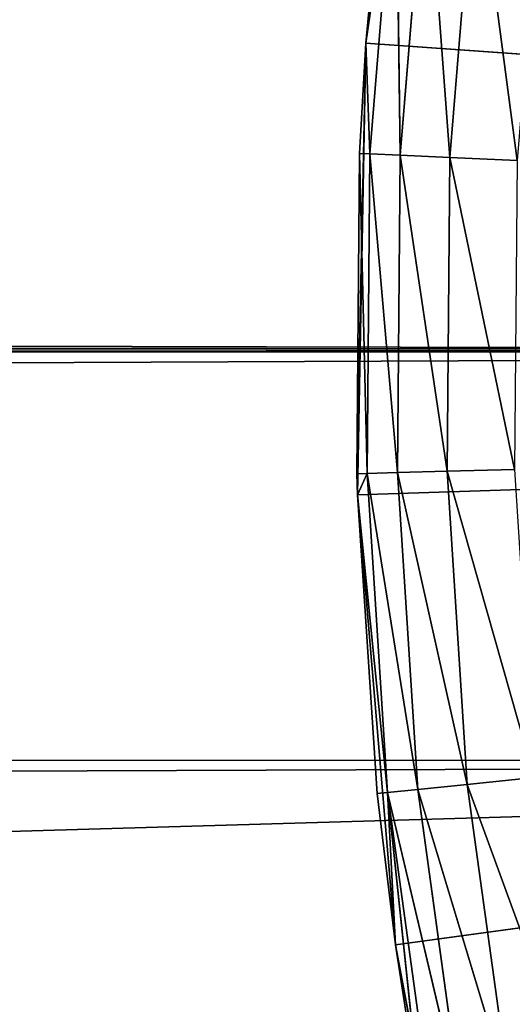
# Model space of a CAD drawing. Extents: x 0.4 to 80.4, y 0.1 to 20.1.
# Tile 383 of 656: x 77.6953 to 77.7683, y 2.4704 to 2.6163. Entities that reach past the tile are written whole.
import ezdxf

# ---------------------------------------------------------------- set-up
doc = ezdxf.new("R2010")
doc.units = 0
doc.header["$LTSCALE"] = 2.54
doc.layers.get('0').update_dxf_attribs({"color": 13, "linetype": 'CONTINUOUS'})

# ---------------------------------------------------------------- blocks, each defined once
blk = doc.blocks.new('P__KA_KUCHENNA_MOLISA_STL')
at = {"color": 0}
for p, q in [((2.69811, 2.74211, 89.5), (78.045, 2.56711, 89.5)), ((2.69811, 2.74211, 89.5), (78.045, 2.56711, 89.5)), ((2.7239, 2.68682, 89.5), (78.045, 2.56711, 89.5)), ((2.7239, 2.68682, 89.5), (78.045, 2.56711, 89.5)), ((77.74661, 2.61284, 89.4), (77.75475, 2.67927, 89.4)), ((77.74661, 2.61284, 89.4), (77.75475, 2.67927, 89.4)), ((77.74661, 2.61284, 89.4), (77.74955, 2.64384, 89)), ((77.74955, 2.64384, 89), (77.74661, 2.61284, 89)), ((77.74661, 2.61284, 89.4), (77.74955, 2.64384, 89)), ((77.74955, 2.64384, 89), (77.74661, 2.61284, 89)), ((77.75106, 2.64366, 88.98264), (77.74661, 2.61284, 89)), ((77.75106, 2.64366, 88.98264), (77.74661, 2.61284, 89)), ((77.75106, 2.64366, 88.98264), (77.74719, 2.59646, 88.98264)), ((77.75106, 2.64366, 88.98264), (77.74719, 2.59646, 88.98264)), ((77.75106, 2.64366, 88.98264), (77.75169, 2.59625, 88.9658)), ((77.75106, 2.64366, 88.98264), (77.75169, 2.59625, 88.9658)), ((77.75554, 2.64313, 88.9658), (77.75169, 2.59625, 88.9658)), ((77.75554, 2.64313, 88.9658), (77.75169, 2.59625, 88.9658)), ((77.75554, 2.64313, 88.9658), (77.75905, 2.59592, 88.95)), ((77.75554, 2.64313, 88.9658), (77.75905, 2.59592, 88.95)), ((77.76285, 2.64226, 88.95), (77.75905, 2.59592, 88.95)), ((77.76285, 2.64226, 88.95), (77.75905, 2.59592, 88.95)), ((77.76285, 2.64226, 88.95), (77.76904, 2.59547, 88.93572)), ((77.76285, 2.64226, 88.95), (77.76904, 2.59547, 88.93572)), ((78.045, 2.56711, 89.5), (2.73968, 2.62789, 89.5)), ((78.045, 2.56711, 89.5), (2.73968, 2.62789, 89.5)), ((77.74525, 2.54905, 89), (77.74661, 2.61284, 89.4)), ((77.74525, 2.54905, 89), (77.74661, 2.61284, 89.4)), ((77.74535, 2.54593, 89.4), (77.74661, 2.61284, 89.4)), ((77.74535, 2.54593, 89.4), (77.74661, 2.61284, 89.4)), ((77.74661, 2.61284, 89), (77.74567, 2.59652, 89)), ((77.74567, 2.59652, 89), (77.74661, 2.61284, 89.4)), ((77.74567, 2.59652, 89), (77.74661, 2.61284, 89.4)), ((77.74661, 2.61284, 89), (77.74567, 2.59652, 89)), ((77.74661, 2.61284, 89.4), (77.74661, 2.61284, 89)), ((77.74661, 2.61284, 89.4), (77.74661, 2.61284, 89)), ((77.74661, 2.61284, 89.4), (78.395, 2.56711, 89.4)), ((77.74661, 2.61284, 89.4), (78.395, 2.56711, 89.4)), ((77.74661, 2.61284, 89), (77.74719, 2.59646, 88.98264)), ((77.74661, 2.61284, 89), (77.74719, 2.59646, 88.98264)), ((77.74567, 2.59652, 89), (77.74525, 2.54905, 89)), ((77.74567, 2.59652, 89), (77.74525, 2.54905, 89)), ((77.74719, 2.59646, 88.98264), (77.74567, 2.59652, 89)), ((77.74677, 2.54909, 88.98264), (77.74567, 2.59652, 89)), ((77.74719, 2.59646, 88.98264), (77.74567, 2.59652, 89)), ((77.74677, 2.54909, 88.98264), (77.74567, 2.59652, 89)), ((77.74677, 2.54909, 88.98264), (77.74719, 2.59646, 88.98264)), ((77.74677, 2.54909, 88.98264), (77.74719, 2.59646, 88.98264)), ((77.75169, 2.59625, 88.9658), (77.74719, 2.59646, 88.98264)), ((77.75128, 2.54921, 88.9658), (77.74719, 2.59646, 88.98264)), ((77.75169, 2.59625, 88.9658), (77.74719, 2.59646, 88.98264)), ((77.75128, 2.54921, 88.9658), (77.74719, 2.59646, 88.98264)), ((77.75128, 2.54921, 88.9658), (77.75169, 2.59625, 88.9658)), ((77.75128, 2.54921, 88.9658), (77.75169, 2.59625, 88.9658)), ((77.75905, 2.59592, 88.95), (77.75169, 2.59625, 88.9658)), ((77.75865, 2.54942, 88.95), (77.75169, 2.59625, 88.9658)), ((77.75905, 2.59592, 88.95), (77.75169, 2.59625, 88.9658)), ((77.75865, 2.54942, 88.95), (77.75169, 2.59625, 88.9658)), ((77.75865, 2.54942, 88.95), (77.75905, 2.59592, 88.95)), ((77.75865, 2.54942, 88.95), (77.75905, 2.59592, 88.95)), ((77.76904, 2.59547, 88.93572), (77.75905, 2.59592, 88.95)), ((77.76864, 2.5497, 88.93572), (77.75905, 2.59592, 88.95)), ((77.76904, 2.59547, 88.93572), (77.75905, 2.59592, 88.95)), ((77.76864, 2.5497, 88.93572), (77.75905, 2.59592, 88.95)), ((78.045, 2.56711, 89.4), (2.395, 2.21711, 89.4)), ((78.045, 2.56711, 89.4), (2.395, 2.21711, 89.4)), ((2.745, 2.56711, 89.5), (78.045, 2.56711, 89.5)), ((2.745, 2.56711, 89.5), (78.045, 2.56711, 89.5)), ((2.745, 2.56711, 89.5), (78.05032, 2.50633, 89.5)), ((2.745, 2.56711, 89.5), (78.05032, 2.50633, 89.5)), ((78.395, 2.56711, 89.4), (77.74535, 2.54593, 89.4)), ((78.395, 2.56711, 89.4), (77.74535, 2.54593, 89.4)), ((77.75097, 2.47925, 89.4), (78.395, 2.56711, 89.4)), ((77.75097, 2.47925, 89.4), (78.395, 2.56711, 89.4)), ((77.74525, 2.54905, 89), (77.74677, 2.54909, 88.98264)), ((77.74525, 2.54905, 89), (77.74535, 2.54593, 89.4)), ((77.74525, 2.54905, 89), (77.74535, 2.54593, 89.4)), ((77.74525, 2.54905, 89), (77.74535, 2.54593, 89)), ((77.74677, 2.54909, 88.98264), (77.74535, 2.54593, 89)), ((77.75128, 2.54921, 88.9658), (77.74677, 2.54909, 88.98264)), ((77.75128, 2.54921, 88.9658), (77.74677, 2.54909, 88.98264)), ((77.74677, 2.54909, 88.98264), (77.74982, 2.50182, 88.98264)), ((77.74677, 2.54909, 88.98264), (77.74982, 2.50182, 88.98264)), ((77.74677, 2.54909, 88.98264), (77.7543, 2.50227, 88.9658)), ((77.74677, 2.54909, 88.98264), (77.7543, 2.50227, 88.9658)), ((77.75865, 2.54942, 88.95), (77.75128, 2.54921, 88.9658)), ((77.75865, 2.54942, 88.95), (77.75128, 2.54921, 88.9658)), ((77.75128, 2.54921, 88.9658), (77.7543, 2.50227, 88.9658)), ((77.75128, 2.54921, 88.9658), (77.7543, 2.50227, 88.9658)), ((77.75128, 2.54921, 88.9658), (77.76163, 2.50302, 88.95)), ((77.75128, 2.54921, 88.9658), (77.76163, 2.50302, 88.95)), ((77.76864, 2.5497, 88.93572), (77.75865, 2.54942, 88.95)), ((77.76864, 2.5497, 88.93572), (77.75865, 2.54942, 88.95)), ((77.75865, 2.54942, 88.95), (77.76163, 2.50302, 88.95)), ((77.75865, 2.54942, 88.95), (77.76163, 2.50302, 88.95)), ((77.75865, 2.54942, 88.95), (77.77158, 2.50402, 88.93572)), ((77.75865, 2.54942, 88.95), (77.77158, 2.50402, 88.93572)), ((77.74535, 2.54593, 89.4), (77.7483, 2.50167, 89)), ((77.75097, 2.47925, 89.4), (77.74535, 2.54593, 89.4)), ((77.74535, 2.54593, 89), (77.74535, 2.54593, 89.4)), ((77.74535, 2.54593, 89), (77.74535, 2.54593, 89.4)), ((77.74535, 2.54593, 89), (77.7483, 2.50167, 89)), ((77.74535, 2.54593, 89.4), (77.7483, 2.50167, 89)), ((77.75097, 2.47925, 89.4), (77.74535, 2.54593, 89.4)), ((77.74535, 2.54593, 89), (77.7483, 2.50167, 89)), ((77.74535, 2.54593, 89), (77.74982, 2.50182, 88.98264)), ((77.74535, 2.54593, 89), (77.74982, 2.50182, 88.98264)), ((78.05032, 2.50633, 89.4), (0.395, 0.26711, 89.4)), ((78.05032, 2.50633, 89.4), (0.395, 0.26711, 89.4)), ((78.05032, 2.50633, 89.4), (2.395, 2.21711, 89.4)), ((78.05032, 2.50633, 89.4), (2.395, 2.21711, 89.4)), ((77.76163, 2.50302, 88.95), (77.77158, 2.50402, 88.93572)), ((77.76163, 2.50302, 88.95), (77.77158, 2.50402, 88.93572)), ((77.74982, 2.50182, 88.98264), (77.7543, 2.50227, 88.9658)), ((77.74982, 2.50182, 88.98264), (77.7543, 2.50227, 88.9658)), ((77.7543, 2.50227, 88.9658), (77.76163, 2.50302, 88.95)), ((77.7543, 2.50227, 88.9658), (77.76163, 2.50302, 88.95)), ((77.76801, 2.45695, 88.95), (77.7543, 2.50227, 88.9658)), ((77.76801, 2.45695, 88.95), (77.7543, 2.50227, 88.9658)), ((77.76075, 2.45568, 88.9658), (77.7543, 2.50227, 88.9658)), ((77.76075, 2.45568, 88.9658), (77.7543, 2.50227, 88.9658)), ((77.77785, 2.45868, 88.93572), (77.76163, 2.50302, 88.95)), ((77.77785, 2.45868, 88.93572), (77.76163, 2.50302, 88.95)), ((77.76801, 2.45695, 88.95), (77.76163, 2.50302, 88.95)), ((77.76801, 2.45695, 88.95), (77.76163, 2.50302, 88.95)), ((77.74982, 2.50182, 88.98264), (77.7483, 2.50167, 89)), ((77.74982, 2.50182, 88.98264), (77.7483, 2.50167, 89)), ((77.7483, 2.50167, 89), (77.75097, 2.47925, 89.4)), ((77.7483, 2.50167, 89), (77.75097, 2.47925, 89.4)), ((77.7483, 2.50167, 89), (77.75097, 2.47925, 89)), ((77.7483, 2.50167, 89), (77.75097, 2.47925, 89)), ((77.76075, 2.45568, 88.9658), (77.74982, 2.50182, 88.98264)), ((77.76075, 2.45568, 88.9658), (77.74982, 2.50182, 88.98264)), ((77.7563, 2.4549, 88.98264), (77.74982, 2.50182, 88.98264)), ((77.75481, 2.45464, 89), (77.74982, 2.50182, 88.98264)), ((77.7563, 2.4549, 88.98264), (77.74982, 2.50182, 88.98264)), ((77.75481, 2.45464, 89), (77.74982, 2.50182, 88.98264)), ((77.75097, 2.47925, 89), (77.74982, 2.50182, 88.98264)), ((77.75097, 2.47925, 89), (77.74982, 2.50182, 88.98264)), ((77.75097, 2.47925, 89.4), (77.75481, 2.45464, 89)), ((77.76342, 2.41349, 89.4), (77.75097, 2.47925, 89.4)), ((77.75097, 2.47925, 89), (77.75097, 2.47925, 89.4)), ((77.75097, 2.47925, 89), (77.75097, 2.47925, 89.4)), ((77.75097, 2.47925, 89), (77.75481, 2.45464, 89)), ((77.75097, 2.47925, 89.4), (77.75481, 2.45464, 89)), ((77.76342, 2.41349, 89.4), (77.75097, 2.47925, 89.4)), ((77.75097, 2.47925, 89), (77.75481, 2.45464, 89))]:
    blk.add_line(p, q, dxfattribs=at)
mesh = blk.add_polyface(dxfattribs=at)
corners = [(78.395, 2.56711, 89.4), (77.76968, 2.74451, 89.4), (77.75475, 2.67927, 89.4)]
mesh.append_faces([[corners[k] for k in face] for face in [(0, 1, 2)]], dxfattribs={"color": 0})
mesh = blk.add_polyface(dxfattribs=at)
corners = [(78.09189, 2.74211, 89.4), (78.06611, 2.68682, 89.4), (2.45578, 2.22243, 89.4)]
mesh.append_faces([[corners[k] for k in face] for face in [(0, 1, 2)]], dxfattribs={"color": 0})
mesh = blk.add_polyface(dxfattribs=at)
corners = [(78.09189, 2.74211, 89.4), (2.45578, 2.22243, 89.4), (2.51471, 2.23822, 89.4)]
mesh.append_faces([[corners[k] for k in face] for face in [(0, 1, 2)]], dxfattribs={"color": 0})
mesh = blk.add_polyface(dxfattribs=at)
corners = [(78.09189, 2.74211, 89.4), (2.51471, 2.23822, 89.4), (2.57, 2.264, 89.4)]
mesh.append_faces([[corners[k] for k in face] for face in [(0, 1, 2)]], dxfattribs={"color": 0})
mesh = blk.add_polyface(dxfattribs=at)
corners = [(78.09189, 2.74211, 89.4), (2.57, 2.264, 89.4), (2.61998, 2.299, 89.4)]
mesh.append_faces([[corners[k] for k in face] for face in [(0, 1, 2)]], dxfattribs={"color": 0})
mesh = blk.add_polyface(dxfattribs=at)
corners = [(78.09189, 2.74211, 89.4), (2.61998, 2.299, 89.4), (2.66312, 2.34213, 89.4)]
mesh.append_faces([[corners[k] for k in face] for face in [(0, 1, 2)]], dxfattribs={"color": 0})
mesh = blk.add_polyface(dxfattribs=at)
corners = [(78.09189, 2.74211, 89.4), (2.66312, 2.34213, 89.4), (2.69811, 2.39211, 89.4)]
mesh.append_faces([[corners[k] for k in face] for face in [(0, 1, 2)]], dxfattribs={"color": 0})
mesh = blk.add_polyface(dxfattribs=at)
corners = [(78.09189, 2.74211, 89.4), (2.69811, 2.39211, 89.4), (2.7239, 2.4474, 89.4)]
mesh.append_faces([[corners[k] for k in face] for face in [(0, 1, 2)]], dxfattribs={"color": 0})
mesh = blk.add_polyface(dxfattribs=at)
corners = [(78.05032, 2.62789, 89.5), (2.69811, 2.74211, 89.5), (78.045, 2.56711, 89.5)]
mesh.append_faces([[corners[k] for k in face] for face in [(0, 1, 2)]], dxfattribs={"color": 0})
mesh = blk.add_polyface(dxfattribs=at)
corners = [(78.045, 2.56711, 89.5), (2.69811, 2.74211, 89.5), (2.7239, 2.68682, 89.5)]
mesh.append_faces([[corners[k] for k in face] for face in [(0, 1, 2)]], dxfattribs={"color": 0})
mesh = blk.add_polyface(dxfattribs=at)
corners = [(78.09189, 2.74211, 89.4), (2.7239, 2.4474, 89.4), (2.73968, 2.50633, 89.4)]
mesh.append_faces([[corners[k] for k in face] for face in [(0, 1, 2)]], dxfattribs={"color": 0})
mesh = blk.add_polyface(dxfattribs=at)
corners = [(78.09189, 2.74211, 89.4), (2.73968, 2.50633, 89.4), (2.745, 2.56711, 89.4)]
mesh.append_faces([[corners[k] for k in face] for face in [(0, 1, 2)]], dxfattribs={"color": 0})
mesh = blk.add_polyface(dxfattribs=at)
corners = [(78.09189, 2.74211, 89.4), (2.745, 2.56711, 89.4), (2.73968, 2.62789, 89.4)]
mesh.append_faces([[corners[k] for k in face] for face in [(0, 1, 2)]], dxfattribs={"color": 0})
mesh = blk.add_polyface(dxfattribs=at)
corners = [(78.06611, 2.68682, 89.4), (78.05032, 2.62789, 89.4), (2.395, 2.21711, 89.4)]
mesh.append_faces([[corners[k] for k in face] for face in [(0, 1, 2)]], dxfattribs={"color": 0})
mesh = blk.add_polyface(dxfattribs=at)
corners = [(78.06611, 2.68682, 89.4), (2.395, 2.21711, 89.4), (2.45578, 2.22243, 89.4)]
mesh.append_faces([[corners[k] for k in face] for face in [(0, 1, 2)]], dxfattribs={"color": 0})
mesh = blk.add_polyface(dxfattribs=at)
corners = [(78.045, 2.56711, 89.5), (2.7239, 2.68682, 89.5), (2.73968, 2.62789, 89.5)]
mesh.append_faces([[corners[k] for k in face] for face in [(0, 1, 2)]], dxfattribs={"color": 0})
mesh = blk.add_polyface(dxfattribs=at)
corners = [(77.75475, 2.67927, 89.4), (77.74955, 2.64384, 89), (77.74661, 2.61284, 89.4)]
mesh.append_faces([[corners[k] for k in face] for face in [(0, 1, 2)]], dxfattribs={"color": 0})
mesh = blk.add_polyface(dxfattribs=at)
corners = [(78.395, 2.56711, 89.4), (77.75475, 2.67927, 89.4), (77.74661, 2.61284, 89.4)]
mesh.append_faces([[corners[k] for k in face] for face in [(0, 1, 2)]], dxfattribs={"color": 0})
mesh = blk.add_polyface(dxfattribs=at)
corners = [(77.74955, 2.64384, 89), (77.74661, 2.61284, 89), (77.74661, 2.61284, 89.4)]
mesh.append_faces([[corners[k] for k in face] for face in [(0, 1, 2)]], dxfattribs={"color": 0})
mesh = blk.add_polyface(dxfattribs=at)
corners = [(77.74955, 2.64384, 89), (77.75106, 2.64366, 88.98264), (77.74661, 2.61284, 89)]
mesh.append_faces([[corners[k] for k in face] for face in [(0, 1, 2)]], dxfattribs={"color": 0})
mesh = blk.add_polyface(dxfattribs=at)
corners = [(77.75106, 2.64366, 88.98264), (77.74719, 2.59646, 88.98264), (77.74661, 2.61284, 89)]
mesh.append_faces([[corners[k] for k in face] for face in [(0, 1, 2)]], dxfattribs={"color": 0})
mesh = blk.add_polyface(dxfattribs=at)
corners = [(77.75106, 2.64366, 88.98264), (77.75169, 2.59625, 88.9658), (77.74719, 2.59646, 88.98264)]
mesh.append_faces([[corners[k] for k in face] for face in [(0, 1, 2)]], dxfattribs={"color": 0})
mesh = blk.add_polyface(dxfattribs=at)
corners = [(77.75106, 2.64366, 88.98264), (77.75554, 2.64313, 88.9658), (77.75169, 2.59625, 88.9658)]
mesh.append_faces([[corners[k] for k in face] for face in [(0, 1, 2)]], dxfattribs={"color": 0})
mesh = blk.add_polyface(dxfattribs=at)
corners = [(77.75554, 2.64313, 88.9658), (77.75905, 2.59592, 88.95), (77.75169, 2.59625, 88.9658)]
mesh.append_faces([[corners[k] for k in face] for face in [(0, 1, 2)]], dxfattribs={"color": 0})
mesh = blk.add_polyface(dxfattribs=at)
corners = [(77.75554, 2.64313, 88.9658), (77.76285, 2.64226, 88.95), (77.75905, 2.59592, 88.95)]
mesh.append_faces([[corners[k] for k in face] for face in [(0, 1, 2)]], dxfattribs={"color": 0})
mesh = blk.add_polyface(dxfattribs=at)
corners = [(77.76285, 2.64226, 88.95), (77.76904, 2.59547, 88.93572), (77.75905, 2.59592, 88.95)]
mesh.append_faces([[corners[k] for k in face] for face in [(0, 1, 2)]], dxfattribs={"color": 0})
mesh = blk.add_polyface(dxfattribs=at)
corners = [(77.76285, 2.64226, 88.95), (77.77278, 2.64108, 88.93572), (77.76904, 2.59547, 88.93572)]
mesh.append_faces([[corners[k] for k in face] for face in [(0, 1, 2)]], dxfattribs={"color": 0})
mesh = blk.add_polyface(dxfattribs=at)
corners = [(78.05032, 2.62789, 89.4), (78.045, 2.56711, 89.4), (2.395, 2.21711, 89.4)]
mesh.append_faces([[corners[k] for k in face] for face in [(0, 1, 2)]], dxfattribs={"color": 0})
mesh = blk.add_polyface(dxfattribs=at)
corners = [(78.045, 2.56711, 89.5), (2.73968, 2.62789, 89.5), (2.745, 2.56711, 89.5)]
mesh.append_faces([[corners[k] for k in face] for face in [(0, 1, 2)]], dxfattribs={"color": 0})
mesh = blk.add_polyface(dxfattribs=at)
corners = [(77.74661, 2.61284, 89.4), (77.74567, 2.59652, 89), (77.74525, 2.54905, 89)]
mesh.append_faces([[corners[k] for k in face] for face in [(0, 1, 2)]], dxfattribs={"color": 0})
mesh = blk.add_polyface(dxfattribs=at)
corners = [(77.74661, 2.61284, 89.4), (77.74525, 2.54905, 89), (77.74535, 2.54593, 89.4)]
mesh.append_faces([[corners[k] for k in face] for face in [(0, 1, 2)]], dxfattribs={"color": 0})
mesh = blk.add_polyface(dxfattribs=at)
corners = [(78.395, 2.56711, 89.4), (77.74661, 2.61284, 89.4), (77.74535, 2.54593, 89.4)]
mesh.append_faces([[corners[k] for k in face] for face in [(0, 1, 2)]], dxfattribs={"color": 0})
mesh = blk.add_polyface(dxfattribs=at)
corners = [(77.74661, 2.61284, 89), (77.74567, 2.59652, 89), (77.74661, 2.61284, 89.4)]
mesh.append_faces([[corners[k] for k in face] for face in [(0, 1, 2)]], dxfattribs={"color": 0})
mesh = blk.add_polyface(dxfattribs=at)
corners = [(77.74661, 2.61284, 89), (77.74719, 2.59646, 88.98264), (77.74567, 2.59652, 89)]
mesh.append_faces([[corners[k] for k in face] for face in [(0, 1, 2)]], dxfattribs={"color": 0})
mesh = blk.add_polyface(dxfattribs=at)
corners = [(77.74567, 2.59652, 89), (77.74677, 2.54909, 88.98264), (77.74525, 2.54905, 89)]
mesh.append_faces([[corners[k] for k in face] for face in [(0, 1, 2)]], dxfattribs={"color": 0})
mesh = blk.add_polyface(dxfattribs=at)
corners = [(77.74567, 2.59652, 89), (77.74719, 2.59646, 88.98264), (77.74677, 2.54909, 88.98264)]
mesh.append_faces([[corners[k] for k in face] for face in [(0, 1, 2)]], dxfattribs={"color": 0})
mesh = blk.add_polyface(dxfattribs=at)
corners = [(77.74719, 2.59646, 88.98264), (77.75128, 2.54921, 88.9658), (77.74677, 2.54909, 88.98264)]
mesh.append_faces([[corners[k] for k in face] for face in [(0, 1, 2)]], dxfattribs={"color": 0})
mesh = blk.add_polyface(dxfattribs=at)
corners = [(77.74719, 2.59646, 88.98264), (77.75169, 2.59625, 88.9658), (77.75128, 2.54921, 88.9658)]
mesh.append_faces([[corners[k] for k in face] for face in [(0, 1, 2)]], dxfattribs={"color": 0})
mesh = blk.add_polyface(dxfattribs=at)
corners = [(77.75169, 2.59625, 88.9658), (77.75865, 2.54942, 88.95), (77.75128, 2.54921, 88.9658)]
mesh.append_faces([[corners[k] for k in face] for face in [(0, 1, 2)]], dxfattribs={"color": 0})
mesh = blk.add_polyface(dxfattribs=at)
corners = [(77.75169, 2.59625, 88.9658), (77.75905, 2.59592, 88.95), (77.75865, 2.54942, 88.95)]
mesh.append_faces([[corners[k] for k in face] for face in [(0, 1, 2)]], dxfattribs={"color": 0})
mesh = blk.add_polyface(dxfattribs=at)
corners = [(77.75905, 2.59592, 88.95), (77.76864, 2.5497, 88.93572), (77.75865, 2.54942, 88.95)]
mesh.append_faces([[corners[k] for k in face] for face in [(0, 1, 2)]], dxfattribs={"color": 0})
mesh = blk.add_polyface(dxfattribs=at)
corners = [(77.75905, 2.59592, 88.95), (77.76904, 2.59547, 88.93572), (77.76864, 2.5497, 88.93572)]
mesh.append_faces([[corners[k] for k in face] for face in [(0, 1, 2)]], dxfattribs={"color": 0})
mesh = blk.add_polyface(dxfattribs=at)
corners = [(78.05032, 2.50633, 89.4), (2.395, 2.21711, 89.4), (78.045, 2.56711, 89.4)]
mesh.append_faces([[corners[k] for k in face] for face in [(0, 1, 2)]], dxfattribs={"color": 0})
mesh = blk.add_polyface(dxfattribs=at)
corners = [(78.09189, 2.39211, 89.5), (2.745, 2.56711, 89.5), (2.73968, 2.50633, 89.5)]
mesh.append_faces([[corners[k] for k in face] for face in [(0, 1, 2)]], dxfattribs={"color": 0})
mesh = blk.add_polyface(dxfattribs=at)
corners = [(78.05032, 2.50633, 89.5), (78.045, 2.56711, 89.5), (2.745, 2.56711, 89.5)]
mesh.append_faces([[corners[k] for k in face] for face in [(0, 1, 2)]], dxfattribs={"color": 0})
mesh = blk.add_polyface(dxfattribs=at)
corners = [(78.09189, 2.39211, 89.5), (78.06611, 2.4474, 89.5), (2.745, 2.56711, 89.5)]
mesh.append_faces([[corners[k] for k in face] for face in [(0, 1, 2)]], dxfattribs={"color": 0})
mesh = blk.add_polyface(dxfattribs=at)
corners = [(78.06611, 2.4474, 89.5), (78.05032, 2.50633, 89.5), (2.745, 2.56711, 89.5)]
mesh.append_faces([[corners[k] for k in face] for face in [(0, 1, 2)]], dxfattribs={"color": 0})
mesh = blk.add_polyface(dxfattribs=at)
corners = [(78.395, 2.56711, 89.4), (77.74535, 2.54593, 89.4), (77.75097, 2.47925, 89.4)]
mesh.append_faces([[corners[k] for k in face] for face in [(0, 1, 2)]], dxfattribs={"color": 0})
mesh = blk.add_polyface(dxfattribs=at)
corners = [(78.395, 2.56711, 89.4), (77.75097, 2.47925, 89.4), (77.76342, 2.41349, 89.4)]
mesh.append_faces([[corners[k] for k in face] for face in [(0, 1, 2)]], dxfattribs={"color": 0})
mesh = blk.add_polyface(dxfattribs=at)
corners = [(78.395, 2.56711, 89.4), (77.76342, 2.41349, 89.4), (77.78256, 2.34937, 89.4)]
mesh.append_faces([[corners[k] for k in face] for face in [(0, 1, 2)]], dxfattribs={"color": 0})
mesh = blk.add_polyface(dxfattribs=at)
corners = [(77.74525, 2.54905, 89), (77.74535, 2.54593, 89), (77.74535, 2.54593, 89.4)]
mesh.append_faces([[corners[k] for k in face] for face in [(0, 1, 2)]], dxfattribs={"color": 0})
mesh = blk.add_polyface(dxfattribs=at)
corners = [(77.74677, 2.54909, 88.98264), (77.74982, 2.50182, 88.98264), (77.74535, 2.54593, 89)]
mesh.append_faces([[corners[k] for k in face] for face in [(0, 1, 2)]], dxfattribs={"color": 0})
mesh = blk.add_polyface(dxfattribs=at)
corners = [(77.75128, 2.54921, 88.9658), (77.7543, 2.50227, 88.9658), (77.74677, 2.54909, 88.98264)]
mesh.append_faces([[corners[k] for k in face] for face in [(0, 1, 2)]], dxfattribs={"color": 0})
mesh = blk.add_polyface(dxfattribs=at)
corners = [(77.74677, 2.54909, 88.98264), (77.7543, 2.50227, 88.9658), (77.74982, 2.50182, 88.98264)]
mesh.append_faces([[corners[k] for k in face] for face in [(0, 1, 2)]], dxfattribs={"color": 0})
mesh = blk.add_polyface(dxfattribs=at)
corners = [(77.75865, 2.54942, 88.95), (77.76163, 2.50302, 88.95), (77.75128, 2.54921, 88.9658)]
mesh.append_faces([[corners[k] for k in face] for face in [(0, 1, 2)]], dxfattribs={"color": 0})
mesh = blk.add_polyface(dxfattribs=at)
corners = [(77.75128, 2.54921, 88.9658), (77.76163, 2.50302, 88.95), (77.7543, 2.50227, 88.9658)]
mesh.append_faces([[corners[k] for k in face] for face in [(0, 1, 2)]], dxfattribs={"color": 0})
mesh = blk.add_polyface(dxfattribs=at)
corners = [(77.76864, 2.5497, 88.93572), (77.77158, 2.50402, 88.93572), (77.75865, 2.54942, 88.95)]
mesh.append_faces([[corners[k] for k in face] for face in [(0, 1, 2)]], dxfattribs={"color": 0})
mesh = blk.add_polyface(dxfattribs=at)
corners = [(77.75865, 2.54942, 88.95), (77.77158, 2.50402, 88.93572), (77.76163, 2.50302, 88.95)]
mesh.append_faces([[corners[k] for k in face] for face in [(0, 1, 2)]], dxfattribs={"color": 0})
mesh = blk.add_polyface(dxfattribs=at)
corners = [(77.74535, 2.54593, 89.4), (77.7483, 2.50167, 89), (77.75097, 2.47925, 89.4)]
mesh.append_faces([[corners[k] for k in face] for face in [(0, 1, 2)]], dxfattribs={"color": 0})
mesh = blk.add_polyface(dxfattribs=at)
corners = [(77.74535, 2.54593, 89), (77.7483, 2.50167, 89), (77.74535, 2.54593, 89.4)]
mesh.append_faces([[corners[k] for k in face] for face in [(0, 1, 2)]], dxfattribs={"color": 0})
mesh = blk.add_polyface(dxfattribs=at)
corners = [(77.74535, 2.54593, 89), (77.74982, 2.50182, 88.98264), (77.7483, 2.50167, 89)]
mesh.append_faces([[corners[k] for k in face] for face in [(0, 1, 2)]], dxfattribs={"color": 0})
mesh = blk.add_polyface(dxfattribs=at)
corners = [(78.05032, 2.50633, 89.4), (0.395, 0.26711, 89.4), (2.395, 2.21711, 89.4)]
mesh.append_faces([[corners[k] for k in face] for face in [(0, 1, 2)]], dxfattribs={"color": 0})
mesh = blk.add_polyface(dxfattribs=at)
corners = [(78.06611, 2.4474, 89.4), (0.395, 0.26711, 89.4), (78.05032, 2.50633, 89.4)]
mesh.append_faces([[corners[k] for k in face] for face in [(0, 1, 2)]], dxfattribs={"color": 0})
mesh = blk.add_polyface(dxfattribs=at)
corners = [(78.09189, 2.39211, 89.5), (2.73968, 2.50633, 89.5), (2.7239, 2.4474, 89.5)]
mesh.append_faces([[corners[k] for k in face] for face in [(0, 1, 2)]], dxfattribs={"color": 0})
mesh = blk.add_polyface(dxfattribs=at)
corners = [(77.77158, 2.50402, 88.93572), (77.77785, 2.45868, 88.93572), (77.76163, 2.50302, 88.95)]
mesh.append_faces([[corners[k] for k in face] for face in [(0, 1, 2)]], dxfattribs={"color": 0})
mesh = blk.add_polyface(dxfattribs=at)
corners = [(77.7543, 2.50227, 88.9658), (77.76075, 2.45568, 88.9658), (77.74982, 2.50182, 88.98264)]
mesh.append_faces([[corners[k] for k in face] for face in [(0, 1, 2)]], dxfattribs={"color": 0})
mesh = blk.add_polyface(dxfattribs=at)
corners = [(77.76163, 2.50302, 88.95), (77.76801, 2.45695, 88.95), (77.7543, 2.50227, 88.9658)]
mesh.append_faces([[corners[k] for k in face] for face in [(0, 1, 2)]], dxfattribs={"color": 0})
mesh = blk.add_polyface(dxfattribs=at)
corners = [(77.7543, 2.50227, 88.9658), (77.76801, 2.45695, 88.95), (77.76075, 2.45568, 88.9658)]
mesh.append_faces([[corners[k] for k in face] for face in [(0, 1, 2)]], dxfattribs={"color": 0})
mesh = blk.add_polyface(dxfattribs=at)
corners = [(77.76163, 2.50302, 88.95), (77.77785, 2.45868, 88.93572), (77.76801, 2.45695, 88.95)]
mesh.append_faces([[corners[k] for k in face] for face in [(0, 1, 2)]], dxfattribs={"color": 0})
mesh = blk.add_polyface(dxfattribs=at)
corners = [(77.74982, 2.50182, 88.98264), (77.75097, 2.47925, 89), (77.7483, 2.50167, 89)]
mesh.append_faces([[corners[k] for k in face] for face in [(0, 1, 2)]], dxfattribs={"color": 0})
mesh = blk.add_polyface(dxfattribs=at)
corners = [(77.7483, 2.50167, 89), (77.75097, 2.47925, 89), (77.75097, 2.47925, 89.4)]
mesh.append_faces([[corners[k] for k in face] for face in [(0, 1, 2)]], dxfattribs={"color": 0})
mesh = blk.add_polyface(dxfattribs=at)
corners = [(77.74982, 2.50182, 88.98264), (77.76075, 2.45568, 88.9658), (77.7563, 2.4549, 88.98264)]
mesh.append_faces([[corners[k] for k in face] for face in [(0, 1, 2)]], dxfattribs={"color": 0})
mesh = blk.add_polyface(dxfattribs=at)
corners = [(77.74982, 2.50182, 88.98264), (77.7563, 2.4549, 88.98264), (77.75481, 2.45464, 89)]
mesh.append_faces([[corners[k] for k in face] for face in [(0, 1, 2)]], dxfattribs={"color": 0})
mesh = blk.add_polyface(dxfattribs=at)
corners = [(77.74982, 2.50182, 88.98264), (77.75481, 2.45464, 89), (77.75097, 2.47925, 89)]
mesh.append_faces([[corners[k] for k in face] for face in [(0, 1, 2)]], dxfattribs={"color": 0})
mesh = blk.add_polyface(dxfattribs=at)
corners = [(77.75097, 2.47925, 89.4), (77.75481, 2.45464, 89), (77.76342, 2.41349, 89.4)]
mesh.append_faces([[corners[k] for k in face] for face in [(0, 1, 2)]], dxfattribs={"color": 0})
mesh = blk.add_polyface(dxfattribs=at)
corners = [(77.75097, 2.47925, 89), (77.75481, 2.45464, 89), (77.75097, 2.47925, 89.4)]
mesh.append_faces([[corners[k] for k in face] for face in [(0, 1, 2)]], dxfattribs={"color": 0})

msp = doc.modelspace()

# ---------------------------------------------------------------- block references
at = {"color": 0}
msp.add_blockref('P__KA_KUCHENNA_MOLISA_STL', (0, 0), dxfattribs=at)

doc.saveas('drawing.dxf')
